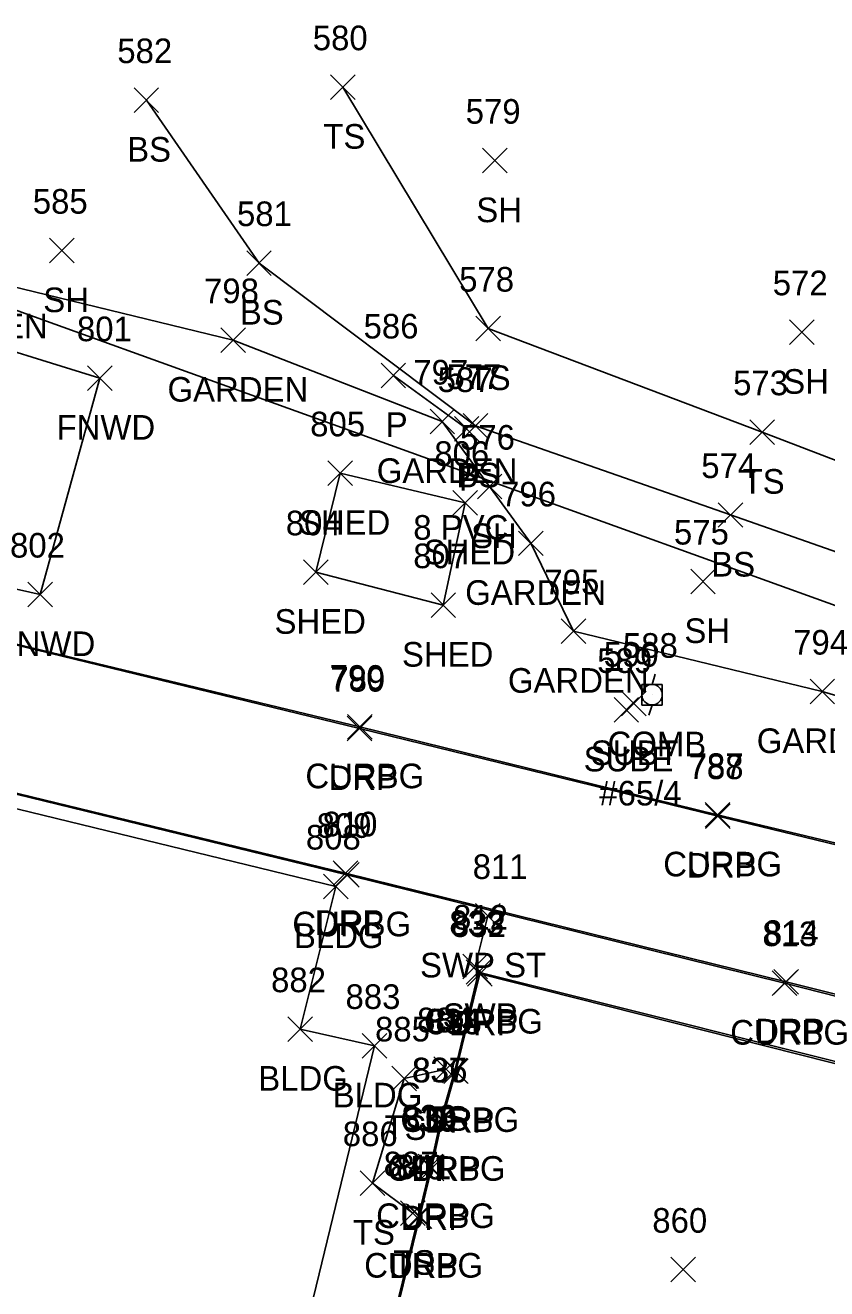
# Model space of a CAD drawing. Extents: x 1678863 to 1683592, y 407783 to 418211.
# Drawn here: x 1681444.1 to 1681509.2, y 417816.1 to 417918.8 of the extents above; entities that cross this region are included whole.
import ezdxf

# ---------------------------------------------------------------- set-up
doc = ezdxf.new("R2010")
doc.units = 0
for name, color, linetype in [('D_A', 7, 'Continuous'), ('D_C', 7, 'Continuous'), ('D_I', 7, 'Continuous'), ('D_TIC', 7, 'Continuous'), ('DCP', 7, 'Continuous'), ('L_A', 7, 'Continuous'), ('L_I', 7, 'Continuous'), ('L_TIC', 7, 'Continuous'), ('LAPB', 7, 'Continuous'), ('LBC', 7, 'Continuous'), ('LELB', 7, 'Continuous'), ('LFNC', 7, 'Continuous'), ('R_A', 7, 'Continuous'), ('R_I', 7, 'Continuous'), ('R_TIC', 7, 'Continuous'), ('RC', 7, 'Continuous'), ('RDP', 7, 'Continuous'), ('RSW', 7, 'Continuous'), ('U_A', 7, 'Continuous'), ('U_C', 7, 'Continuous'), ('U_I', 7, 'Continuous'), ('U_TIC', 7, 'Continuous'), ('UP', 7, 'Continuous')]:
    doc.layers.add(name, color=color, linetype=linetype)

msp = doc.modelspace()

# ---------------------------------------------------------------- linework, layer by layer
at = {"layer": 'D_TIC'}
for points in [[(1681473, 417889.33), (1681475, 417891.33)], [(1681475, 417889.33), (1681473, 417891.33)], [(1681478.96, 417884.98), (1681480.96, 417886.98)], [(1681480.96, 417884.98), (1681478.96, 417886.98)]]:
    msp.add_lwpolyline(points, dxfattribs=at)
at = {"layer": 'DCP'}
for points in [[(1681578.18, 417847.06), (1681380.6, 417918.23)], [(1681474, 417890.33), (1681479.96, 417885.98)]]:
    msp.add_lwpolyline(points, dxfattribs=at)
at = {"layer": 'L_TIC'}
for points in [[(1681468.9, 417912.75), (1681470.9, 417914.75)], [(1681470.9, 417912.75), (1681468.9, 417914.75)], [(1681452.92, 417911.7), (1681454.92, 417913.7)], [(1681454.92, 417911.7), (1681452.92, 417913.7)], [(1681481.25, 417906.78), (1681483.25, 417908.78)], [(1681483.25, 417906.78), (1681481.25, 417908.78)], [(1681446.05, 417899.47), (1681448.05, 417901.47)], [(1681448.05, 417899.47), (1681446.05, 417901.47)], [(1681462.08, 417898.46), (1681464.08, 417900.46)], [(1681464.08, 417898.46), (1681462.08, 417900.46)], [(1681480.71, 417893.14), (1681482.71, 417895.14)], [(1681482.71, 417893.14), (1681480.71, 417895.14)], [(1681506.2, 417892.84), (1681508.2, 417894.84)], [(1681508.2, 417892.84), (1681506.2, 417894.84)], [(1681459.97, 417892.2), (1681461.97, 417894.2)], [(1681461.97, 417892.2), (1681459.97, 417894.2)], [(1681449.15, 417889.11), (1681451.15, 417891.11)], [(1681451.15, 417889.11), (1681449.15, 417891.11)], [(1681476.98, 417885.59), (1681478.98, 417887.59)], [(1681478.98, 417885.59), (1681476.98, 417887.59)], [(1681479.67, 417885.23), (1681481.67, 417887.23)], [(1681481.67, 417885.23), (1681479.67, 417887.23)], [(1681502.98, 417884.72), (1681504.98, 417886.72)], [(1681504.98, 417884.72), (1681502.98, 417886.72)], [(1681468.68, 417881.38), (1681470.68, 417883.38)], [(1681470.68, 417881.38), (1681468.68, 417883.38)], [(1681480.83, 417880.3), (1681482.83, 417882.3)], [(1681482.83, 417880.3), (1681480.83, 417882.3)], [(1681478.83, 417878.98), (1681480.83, 417880.98)], [(1681480.83, 417878.98), (1681478.83, 417880.98)], [(1681500.4, 417877.99), (1681502.4, 417879.99)], [(1681502.4, 417877.99), (1681500.4, 417879.99)], [(1681484.17, 417875.69), (1681486.17, 417877.69)], [(1681486.17, 417875.69), (1681484.17, 417877.69)], [(1681466.7, 417873.34), (1681468.7, 417875.34)], [(1681468.7, 417873.34), (1681466.7, 417875.34)], [(1681466.7, 417873.34), (1681468.7, 417875.34)], [(1681468.7, 417873.34), (1681466.7, 417875.34)], [(1681498.17, 417872.59), (1681500.17, 417874.59)], [(1681500.17, 417872.59), (1681498.17, 417874.59)], [(1681444.28, 417871.53), (1681446.28, 417873.53)], [(1681446.28, 417871.53), (1681444.28, 417873.53)], [(1681477.06, 417870.67), (1681479.06, 417872.67)], [(1681479.06, 417870.67), (1681477.06, 417872.67)], [(1681477.06, 417870.67), (1681479.06, 417872.67)], [(1681479.06, 417870.67), (1681477.06, 417872.67)], [(1681487.64, 417868.55), (1681489.64, 417870.55)], [(1681489.64, 417868.55), (1681487.64, 417870.55)], [(1681507.87, 417863.65), (1681509.87, 417865.65)], [(1681509.87, 417863.65), (1681507.87, 417865.65)], [(1681468.33, 417847.81), (1681470.33, 417849.81)], [(1681470.33, 417847.81), (1681468.33, 417849.81)], [(1681468.33, 417847.81), (1681470.33, 417849.81)], [(1681470.33, 417847.81), (1681468.33, 417849.81)], [(1681465.42, 417836.22), (1681467.42, 417838.22)], [(1681467.42, 417836.22), (1681465.42, 417838.22)], [(1681471.47, 417834.86), (1681473.47, 417836.86)], [(1681473.47, 417834.86), (1681471.47, 417836.86)], [(1681477.3, 417832.96), (1681479.3, 417834.96)], [(1681479.3, 417832.96), (1681477.3, 417834.96)], [(1681473.87, 417832.22), (1681475.87, 417834.22)], [(1681475.87, 417832.22), (1681473.87, 417834.22)], [(1681471.3, 417823.71), (1681473.3, 417825.71)], [(1681473.3, 417823.71), (1681471.3, 417825.71)], [(1681474.58, 417821.26), (1681476.58, 417823.26)], [(1681476.58, 417821.26), (1681474.58, 417823.26)], [(1681496.55, 417816.68), (1681498.55, 417818.68)], [(1681498.55, 417816.68), (1681496.55, 417818.68)]]:
    msp.add_lwpolyline(points, dxfattribs=at)
at = {"layer": 'LAPB'}
msp.add_lwpolyline([(1681570.34, 417832.86), (1681571.84, 417844.31), (1681544.03, 417854.39), (1681508.87, 417864.65), (1681488.64, 417869.55), (1681485.17, 417876.69), (1681477.98, 417886.59), (1681460.97, 417893.2), (1681439.79, 417898.34), (1681437.9, 417893.9)], dxfattribs=at)
at = {"layer": 'LBC'}
for points in [[(1681467.7, 417874.34), (1681469.68, 417882.38), (1681479.83, 417879.98), (1681478.06, 417871.67)], [(1681467.7, 417874.34), (1681478.06, 417871.67)], [(1681469.33, 417848.81), (1681466.42, 417837.22), (1681472.47, 417835.86), (1681464.13, 417801.51), (1681458.2, 417777.15), (1681452.41, 417779.32), (1681449.6, 417766.99), (1681449.54, 417766.77), (1681410.3, 417776.38), (1681418.48, 417810.15), (1681428.2, 417850.49), (1681428.14, 417850.67), (1681430, 417858.37)], [(1681469.33, 417848.81), (1681430, 417858.37)]]:
    msp.add_lwpolyline(points, dxfattribs=at)
at = {"layer": 'LELB'}
for points in [[(1681531.61, 417875.12), (1681503.98, 417885.72), (1681481.71, 417894.14), (1681469.9, 417913.75)], [(1681808.38, 417761.41), (1681772.94, 417773.89), (1681739.45, 417784.06), (1681717.85, 417793.04), (1681686.59, 417805.76), (1681670.52, 417813.86), (1681638.93, 417826.92), (1681609.78, 417837.5), (1681593.01, 417844.94), (1681556.32, 417860.63), (1681530.21, 417868.9), (1681501.4, 417878.99), (1681480.67, 417886.23), (1681463.08, 417899.46), (1681453.92, 417912.7)], [(1681478.3, 417833.96), (1681474.87, 417833.22), (1681472.3, 417824.71), (1681475.58, 417822.26)]]:
    msp.add_lwpolyline(points, dxfattribs=at)
at = {"layer": 'LFNC'}
msp.add_lwpolyline([(1681437.9, 417893.9), (1681450.15, 417890.11), (1681445.28, 417872.53), (1681432.88, 417875.31)], dxfattribs=at)
at = {"layer": 'R_TIC'}
for points in [[(1681470.25, 417860.64), (1681472.25, 417862.64)], [(1681472.25, 417860.64), (1681470.25, 417862.64)], [(1681470.27, 417860.79), (1681472.27, 417862.79)], [(1681472.27, 417860.79), (1681470.27, 417862.79)], [(1681499.36, 417853.63), (1681501.36, 417855.63)], [(1681501.36, 417853.63), (1681499.36, 417855.63)], [(1681499.37, 417853.53), (1681501.37, 417855.53)], [(1681501.37, 417853.53), (1681499.37, 417855.53)], [(1681469.12, 417848.88), (1681471.12, 417850.88)], [(1681471.12, 417848.88), (1681469.12, 417850.88)], [(1681469.12, 417848.88), (1681471.12, 417850.88)], [(1681471.12, 417848.88), (1681469.12, 417850.88)], [(1681469.21, 417848.76), (1681471.21, 417850.76)], [(1681471.21, 417848.76), (1681469.21, 417850.76)], [(1681469.21, 417848.76), (1681471.21, 417850.76)], [(1681471.21, 417848.76), (1681469.21, 417850.76)], [(1681480.68, 417845.42), (1681482.68, 417847.42)], [(1681482.68, 417845.42), (1681480.68, 417847.42)], [(1681479.65, 417841.31), (1681481.65, 417843.31)], [(1681481.65, 417841.31), (1681479.65, 417843.31)], [(1681479.92, 417840.86), (1681481.92, 417842.86)], [(1681481.92, 417840.86), (1681479.92, 417842.86)], [(1681480.04, 417840.71), (1681482.04, 417842.71)], [(1681482.04, 417840.71), (1681480.04, 417842.71)], [(1681504.8, 417839.96), (1681506.8, 417841.96)], [(1681506.8, 417839.96), (1681504.8, 417841.96)], [(1681504.92, 417840.06), (1681506.92, 417842.06)], [(1681506.92, 417840.06), (1681504.92, 417842.06)], [(1681477.99, 417832.87), (1681479.99, 417834.87)], [(1681479.99, 417832.87), (1681477.99, 417834.87)], [(1681478.09, 417832.8), (1681480.09, 417834.8)], [(1681480.09, 417832.8), (1681478.09, 417834.8)], [(1681476.87, 417828.9), (1681478.87, 417830.9)], [(1681478.87, 417828.9), (1681476.87, 417830.9)], [(1681476.98, 417828.89), (1681478.98, 417830.89)], [(1681478.98, 417828.89), (1681476.98, 417830.89)], [(1681476.02, 417825.06), (1681478.02, 417827.06)], [(1681478.02, 417825.06), (1681476.02, 417827.06)], [(1681476.1, 417824.89), (1681478.1, 417826.89)], [(1681478.1, 417824.89), (1681476.1, 417826.89)], [(1681475.04, 417821.03), (1681477.04, 417823.03)], [(1681477.04, 417821.03), (1681475.04, 417823.03)], [(1681475.14, 417821.01), (1681477.14, 417823.01)], [(1681477.14, 417821.01), (1681475.14, 417823.01)]]:
    msp.add_lwpolyline(points, dxfattribs=at)
at = {"layer": 'RC'}
for points in [[(1681528.62, 417847.88), (1681500.36, 417854.63), (1681471.27, 417861.79), (1681438.05, 417869.78), (1681425.67, 417872.78), (1681416.19, 417875.25), (1681414.76, 417876.28), (1681414.08, 417877.67), (1681414.2, 417878.92), (1681415.23, 417880.38), (1681416.7, 417880.86), (1681418.03, 417880.65), (1681435.39, 417876.37)], [(1681470.21, 417849.76), (1681429.87, 417859.59)], [(1681470.21, 417849.76), (1681505.8, 417840.96), (1681527.94, 417835.32), (1681549.82, 417828.09), (1681558.11, 417824.72), (1681562.19, 417821.85), (1681562.11, 417821.3), (1681517.54, 417832.7), (1681480.92, 417841.86), (1681478.99, 417833.87), (1681477.87, 417829.9), (1681477.02, 417826.06), (1681476.04, 417822.03), (1681468.74, 417792.02), (1681463.86, 417771.66), (1681463.16, 417769.76), (1681461.9, 417768.17), (1681459.43, 417766.49), (1681456.85, 417766), (1681453.56, 417766.14), (1681449.6, 417766.99)]]:
    msp.add_lwpolyline(points, dxfattribs=at)
at = {"layer": 'RDP'}
for points in [[(1681528.67, 417847.68), (1681500.37, 417854.53), (1681471.25, 417861.64), (1681437.93, 417869.74), (1681425.56, 417872.75), (1681416.08, 417875.12), (1681414.49, 417876.21), (1681413.96, 417877.58), (1681414.15, 417878.98), (1681415.14, 417880.54), (1681416.66, 417880.99), (1681418.1, 417880.91), (1681435.61, 417876.38), (1681438.82, 417891.99), (1681423.06, 417895.94), (1681421.18, 417896.65), (1681419.74, 417898.08), (1681418.44, 417900.32), (1681417.96, 417902.28), (1681418.03, 417905.48), (1681418.73, 417910.02)], [(1681470.12, 417849.88), (1681429.84, 417859.66)], [(1681470.12, 417849.88), (1681505.92, 417841.06), (1681528.04, 417835.54), (1681549.79, 417828.21), (1681558.16, 417824.76), (1681562.34, 417822), (1681562.16, 417821.14), (1681517.28, 417832.56), (1681481.04, 417841.71), (1681479.09, 417833.8), (1681477.98, 417829.89), (1681477.1, 417825.89), (1681476.14, 417822.01), (1681468.83, 417792.02), (1681464.04, 417771.66), (1681463.34, 417769.81), (1681462.04, 417768.09), (1681459.51, 417766.45), (1681456.85, 417765.81), (1681453.62, 417765.99), (1681449.54, 417766.77)]]:
    msp.add_lwpolyline(points, dxfattribs=at)
at = {"layer": 'RSW'}
msp.add_lwpolyline([(1681481.68, 417846.42), (1681480.65, 417842.31)], dxfattribs=at)
at = {"layer": 'U_TIC'}
for points in [[(1681491.94, 417862.16), (1681493.94, 417864.16)], [(1681493.94, 417862.16), (1681491.94, 417864.16)], [(1681492.55, 417862.67), (1681494.55, 417864.67)], [(1681494.55, 417862.67), (1681492.55, 417864.67)]]:
    msp.add_lwpolyline(points, dxfattribs=at)
at = {"layer": 'UP'}
for p, q in [((1681495.28, 417866.05), (1681495.03, 417865.22)), ((1681494.19, 417863.55), (1681494.19, 417865.22)), ((1681494.19, 417865.22), (1681495.86, 417865.22)), ((1681495.86, 417865.22), (1681495.86, 417863.55)), ((1681495.03, 417864.39), (1681495.03, 417864.39)), ((1681495.86, 417863.55), (1681494.19, 417863.55)), ((1681494.78, 417862.72), (1681495.03, 417863.55))]:
    msp.add_line(p, q, dxfattribs=at)
msp.add_circle((1681495.03, 417864.39), 0.833, dxfattribs=at)

# ---------------------------------------------------------------- texts
at = {"layer": 'D_A'}
for p in [(1681473.38, 417885.33), (1681479.34, 417880.98)]:
    msp.add_text('P', height=2, dxfattribs=at).set_placement(p)
at = {"layer": 'D_C'}
msp.add_text('8 PVC', height=2, dxfattribs=at).set_placement((1681475.62, 417876.98))
at = {"layer": 'D_I'}
for s, p in [('586', (1681471.58, 417893.33)), ('587', (1681477.6, 417888.98))]:
    msp.add_text(s, height=2, dxfattribs=at).set_placement(p)
at = {"layer": 'L_A'}
for s, p in [('TS', (1681468.31, 417908.75)), ('BS', (1681452.36, 417907.7)), ('SH', (1681480.74, 417902.78)), ('SH', (1681445.54, 417895.47)), ('BS', (1681461.52, 417894.46)), ('GARDEN', (1681434.46, 417893.34)), ('TS', (1681480.12, 417889.14)), ('SH', (1681505.69, 417888.84)), ('GARDEN', (1681455.64, 417888.2)), ('FNWD', (1681446.62, 417885.11)), ('GARDEN', (1681472.65, 417881.59)), ('BS', (1681479.11, 417881.23)), ('TS', (1681502.39, 417880.72)), ('SHED', (1681466.32, 417877.38)), ('SH', (1681480.32, 417876.3)), ('SHED', (1681476.47, 417874.98)), ('BS', (1681499.84, 417873.99)), ('GARDEN', (1681479.84, 417871.69)), ('SHED', (1681464.34, 417869.34)), ('SHED', (1681464.34, 417869.34)), ('SH', (1681497.66, 417868.59)), ('FNWD', (1681441.75, 417867.53)), ('SHED', (1681474.7, 417866.67)), ('SHED', (1681474.7, 417866.67)), ('GARDEN', (1681483.31, 417864.55)), ('GARDEN', (1681503.54, 417859.65)), ('BLDG', (1681465.92, 417843.81)), ('BLDG', (1681465.92, 417843.81)), ('BLDG', (1681463.02, 417832.22)), ('BLDG', (1681469.07, 417830.86)), ('TS', (1681476.71, 417828.96)), ('TS', (1681473.28, 417828.22)), ('TS', (1681470.71, 417819.71)), ('TS', (1681473.99, 417817.26))]:
    msp.add_text(s, height=2, dxfattribs=at).set_placement(p)
at = {"layer": 'L_I'}
for s, p in [('580', (1681467.45, 417916.75)), ('582', (1681451.56, 417915.7)), ('579', (1681479.88, 417910.78)), ('585', (1681444.69, 417903.47)), ('581', (1681461.29, 417902.46)), ('578', (1681479.35, 417897.14)), ('572', (1681504.84, 417896.84)), ('798', (1681458.61, 417896.2)), ('801', (1681448.28, 417893.11)), ('797', (1681475.62, 417889.59)), ('577', (1681478.31, 417889.23)), ('573', (1681501.62, 417888.72)), ('805', (1681467.24, 417885.38)), ('576', (1681479.42, 417884.3)), ('806', (1681477.33, 417882.98)), ('574', (1681499.03, 417881.99)), ('796', (1681482.76, 417879.69)), ('804', (1681465.26, 417877.34)), ('804', (1681465.26, 417877.34)), ('575', (1681496.81, 417876.59)), ('802', (1681442.84, 417875.53)), ('807', (1681475.62, 417874.67)), ('807', (1681475.62, 417874.67)), ('795', (1681486.28, 417872.55)), ('794', (1681506.5, 417867.65)), ('808', (1681466.89, 417851.81)), ('808', (1681466.89, 417851.81)), ('882', (1681464.06, 417840.22)), ('883', (1681470.11, 417838.86)), ('885', (1681472.51, 417836.22)), ('884', (1681475.93, 417836.96)), ('886', (1681469.89, 417827.71)), ('887', (1681473.21, 417825.26)), ('860', (1681495.05, 417820.68))]:
    msp.add_text(s, height=2, dxfattribs=at).set_placement(p)
at = {"layer": 'R_A'}
for s, p in [('CURBG', (1681466.85, 417856.79)), ('DRP', (1681468.73, 417856.64)), ('CURBG', (1681495.94, 417849.63)), ('DRP', (1681497.85, 417849.53)), ('CURBG', (1681465.79, 417844.76)), ('CURBG', (1681465.79, 417844.76)), ('DRP', (1681467.61, 417844.88)), ('DRP', (1681467.61, 417844.88)), ('SWP ST', (1681476.17, 417841.42)), ('SWP', (1681478.01, 417837.31)), ('CURBG', (1681476.5, 417836.86)), ('DRP', (1681478.53, 417836.71)), ('CURBG', (1681501.38, 417835.96)), ('DRP', (1681503.41, 417836.06)), ('CURBG', (1681474.57, 417828.87)), ('DRP', (1681476.58, 417828.8)), ('CURBG', (1681473.46, 417824.9)), ('DRP', (1681475.47, 417824.89)), ('CURBG', (1681472.6, 417821.06)), ('DRP', (1681474.59, 417820.89)), ('CURBG', (1681471.63, 417817.03)), ('DRP', (1681473.63, 417817.01))]:
    msp.add_text(s, height=2, dxfattribs=at).set_placement(p)
at = {"layer": 'R_I'}
for s, p in [('790', (1681468.82, 417864.79)), ('789', (1681468.88, 417864.64)), ('787', (1681498, 417857.63)), ('788', (1681498, 417857.53)), ('809', (1681467.76, 417852.76)), ('809', (1681467.76, 417852.76)), ('810', (1681468.24, 417852.88)), ('810', (1681468.24, 417852.88)), ('811', (1681480.45, 417849.42)), ('812', (1681478.85, 417845.31)), ('833', (1681478.55, 417844.86)), ('832', (1681478.68, 417844.71)), ('813', (1681504, 417843.96)), ('814', (1681504.12, 417844.06)), ('834', (1681476.62, 417836.87)), ('835', (1681476.73, 417836.8)), ('837', (1681475.51, 417832.9)), ('836', (1681475.56, 417832.89)), ('838', (1681474.66, 417829.06)), ('839', (1681474.73, 417828.89)), ('840', (1681473.69, 417825.01)), ('841', (1681474.25, 417825.03))]:
    msp.add_text(s, height=2, dxfattribs=at).set_placement(p)
at = {"layer": 'U_A'}
for s, p in [('SUBT', (1681490.05, 417858.67)), ('COMB', (1681491.41, 417859.39)), ('SUBE', (1681489.47, 417858.16))]:
    msp.add_text(s, height=2, dxfattribs=at).set_placement(p)
at = {"layer": 'U_C'}
msp.add_text('#65/4', height=2, dxfattribs=at).set_placement((1681490.74, 417855.39))
at = {"layer": 'U_I'}
for s, p in [('588', (1681492.66, 417867.39)), ('589', (1681490.57, 417866.16)), ('590', (1681491.1, 417866.67))]:
    msp.add_text(s, height=2, dxfattribs=at).set_placement(p)

doc.saveas('drawing.dxf')
